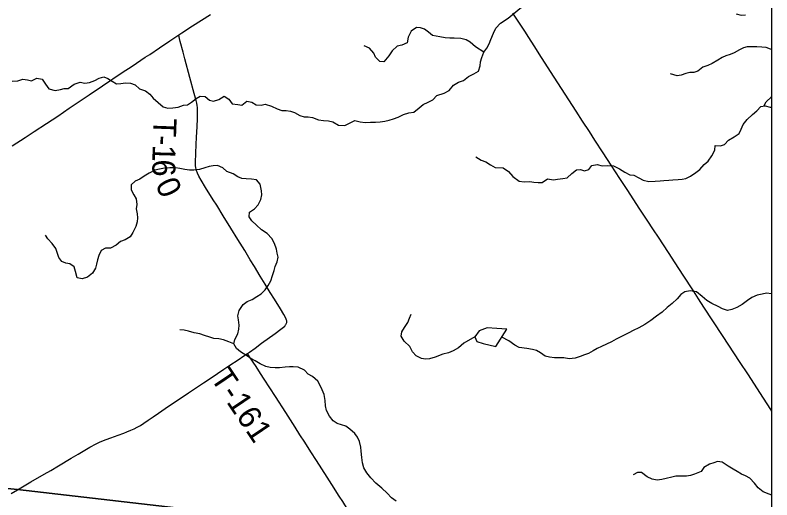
# Model space of a CAD drawing. Extents: x 0 to 1101, y 0 to 440.
# Drawn here: x 849.057 to 850.926, y 376.067 to 377.265 of the extents above; entities that cross this region are included whole.
import ezdxf

# ---------------------------------------------------------------- set-up
doc = ezdxf.new("R2010")
doc.units = 0
for name, color, linetype in [('GM_X_County_Road', 7, 'Continuous'), ('GM_X_Minor_Lake', 7, 'Continuous'), ('GM_X_Minor_River', 7, 'Continuous'), ('GM_X_State_Route', 7, 'Continuous'), ('GM_X_Township', 7, 'Continuous'), ('GM_X_Township_Road', 7, 'Continuous'), ('GM_X_Township_Road_Text', 7, 'Continuous'), ('SH_Cut_Line', 7, 'Continuous')]:
    doc.layers.add(name, color=color, linetype=linetype)

msp = doc.modelspace()

# ---------------------------------------------------------------- linework, layer by layer
at = {"layer": 'GM_X_County_Road'}
msp.add_lwpolyline([(850.9258, 375.8797), (850.9258, 381.1617), (850.8488, 381.1661), (850.84, 381.1666), (850.8316, 381.167), (850.794, 381.1689), (850.7928, 381.169), (849.9699, 381.2155), (849.9584, 381.2161), (849.5879, 381.237), (848.2076, 381.3203), (847.9626, 381.3347), (847.896, 381.3391), (847.8653, 380.9722), (847.7828, 379.9871), (847.6897, 378.8763), (847.6089, 377.9284), (847.5335, 377.0456), (847.5303, 377.0082), (847.4662, 376.2566), (847.7946, 376.221), (849.0627, 376.0925), (849.9034, 375.9956), (850.1463, 375.9688)], close=True, dxfattribs=at)
msp.add_lwpolyline([(849.0493, 376.9415), (849.0814, 376.9626), (849.1038, 376.9771), (849.1346, 376.9974), (849.162, 377.0156), (849.1903, 377.0351), (849.2393, 377.0679), (849.2729, 377.0904), (849.3215, 377.1227), (849.346, 377.1389), (849.3783, 377.1607), (849.3892, 377.1679), (849.4134, 377.1842), (849.4386, 377.2013), (849.4607, 377.2159), (849.4681, 377.2208), (849.4951, 377.2385), (849.5392, 377.2665)], dxfattribs=at)
at = {"layer": 'GM_X_Minor_Lake'}
for points in [[(850.2715, 376.4891), (850.2465, 376.4904), (850.2227, 376.492), (850.2032, 376.4849), (850.1918, 376.4695), (850.1973, 376.4587), (850.2127, 376.4531), (850.2444, 376.4463)], [(850.2444, 376.4463), (850.2715, 376.4891)]]:
    msp.add_lwpolyline(points, dxfattribs=at)
at = {"layer": 'GM_X_Minor_River'}
for points in [[(850.2745, 377.2575), (850.3311, 377.3052)], [(850.8378, 377.2684), (850.8496, 377.2648), (850.861, 377.2654)], [(849.2757, 377.1123), (849.2858, 377.1086), (849.2963, 377.1015), (849.3071, 377.0952), (849.3182, 377.0957), (849.3296, 377.0977), (849.3417, 377.0971), (849.353, 377.0923), (849.3641, 377.0825), (849.3784, 377.078), (849.3896, 377.0694), (849.3977, 377.0593), (849.4096, 377.0492), (849.4227, 377.0382), (849.434, 377.0349), (849.4461, 377.0354), (849.4598, 377.0378), (849.4728, 377.0424), (849.4823, 377.043), (849.4927, 377.0496), (849.5035, 377.0585), (849.5139, 377.0643), (849.5264, 377.0641), (849.5364, 377.0551), (849.5466, 377.0522), (849.5599, 377.0565), (849.573, 377.0645), (849.5842, 377.0571), (849.5927, 377.0455), (849.6071, 377.044), (849.6169, 377.0423), (849.6288, 377.0519), (849.6417, 377.0497), (849.6522, 377.043), (849.6647, 377.0423), (849.6746, 377.0448), (849.6896, 377.0403), (849.7043, 377.0331), (849.7152, 377.0294), (849.7258, 377.0292), (849.7371, 377.0278), (849.7469, 377.0242), (849.76, 377.017), (849.7705, 377.0134), (849.7804, 377.0135), (849.7914, 377.0117), (849.8064, 377.0061), (849.8185, 377.0047), (849.831, 377.004), (849.8412, 377.0011), (849.8554, 376.9928), (849.8713, 376.9921), (849.884, 376.9987), (849.8958, 377.0041), (849.9087, 377.0008), (849.9211, 376.9997), (849.9344, 377.0006), (849.9466, 377.0007), (849.9583, 377.0012), (849.9701, 377.0025), (849.9808, 377.0053), (849.9911, 377.0085), (850.003, 377.0131), (850.016, 377.0193), (850.029, 377.0232), (850.0415, 377.0252), (850.0546, 377.036), (850.0643, 377.0438), (850.0766, 377.0499), (850.0888, 377.0558), (850.0985, 377.0662), (850.1161, 377.0723), (850.1288, 377.0785), (850.1397, 377.0915), (850.152, 377.0993), (850.1642, 377.1032), (850.1765, 377.1132), (850.19, 377.1194), (850.2011, 377.126), (850.2056, 377.1392), (850.2065, 377.1494), (850.2091, 377.1604), (850.2143, 377.1736), (850.2221, 377.1833), (850.2276, 377.1942), (850.2317, 377.2048), (850.2384, 377.2199), (850.2444, 377.2327), (850.2553, 377.2454), (850.2745, 377.2575)], [(850.2143, 377.1736), (850.1941, 377.1866), (850.1807, 377.1979), (850.1706, 377.2039), (850.1574, 377.2072), (850.1407, 377.208), (850.1305, 377.2078), (850.1188, 377.2084), (850.1056, 377.2114), (850.0874, 377.2145), (850.0774, 377.2227), (850.0677, 377.2301), (850.0579, 377.2334), (850.0477, 377.234), (850.035, 377.2255), (850.0274, 377.2101), (850.0249, 377.1968), (850.0122, 377.191), (850.0004, 377.1882), (849.988, 377.1763), (849.9798, 377.1639), (849.9673, 377.1498), (849.9571, 377.15), (849.9471, 377.1612), (849.9428, 377.1709), (849.9317, 377.1829), (849.9185, 377.1889)], [(850.9258, 377.18), (850.9226, 377.1811), (850.9113, 377.1847), (850.9011, 377.1861), (850.8886, 377.1867), (850.8784, 377.1862), (850.8651, 377.1869), (850.8556, 377.1844), (850.8456, 377.1793), (850.8329, 377.172), (850.823, 377.1672), (850.8123, 377.1644), (850.8027, 377.1604), (850.792, 377.1534), (850.7785, 377.1454), (850.7674, 377.1406), (850.7552, 377.136), (850.7428, 377.1263), (850.7333, 377.1235), (850.7234, 377.123), (850.7131, 377.1209), (850.7021, 377.1169), (850.6918, 377.1149), (850.6756, 377.1194)], [(849.0495, 377.1017), (849.0631, 377.1029), (849.0754, 377.1068), (849.0875, 377.105), (849.0972, 377.1022), (849.1107, 377.1091), (849.1231, 377.1065), (849.132, 377.0942), (849.14, 377.0826), (849.1559, 377.0784), (849.1684, 377.0808), (849.178, 377.0832), (849.1878, 377.0834), (849.2025, 377.0941), (849.2177, 377.0991), (849.2291, 377.0969), (849.2405, 377.0986), (849.2535, 377.1032), (849.2642, 377.1091), (849.2757, 377.1123)], [(850.9063, 377.0401), (850.9114, 377.0504), (850.9245, 377.0631), (850.9258, 377.0652)], [(850.1945, 376.9149), (850.208, 376.9067), (850.2193, 376.9026), (850.2305, 376.8948), (850.2421, 376.8884), (850.2618, 376.8872), (850.2752, 376.8782), (850.2859, 376.8658), (850.302, 376.8544), (850.3137, 376.853), (850.3277, 376.8534), (850.3379, 376.8521), (850.3489, 376.8511), (850.3584, 376.8516), (850.3715, 376.8601), (850.3866, 376.8582), (850.3965, 376.8599), (850.4094, 376.8608), (850.4201, 376.8628), (850.4321, 376.8732), (850.4433, 376.8825), (850.4531, 376.883), (850.4633, 376.8798), (850.474, 376.8833), (850.4814, 376.8931), (850.4947, 376.8958), (850.5068, 376.8925), (850.5208, 376.893), (850.5348, 376.8923), (850.5495, 376.8851), (850.5625, 376.8765), (850.5753, 376.8705), (850.5851, 376.8695), (850.5971, 376.8628), (850.608, 376.8572), (850.6215, 376.8535), (850.6375, 376.8547), (850.6496, 376.8552), (850.6591, 376.8561), (850.6713, 376.8574), (850.6815, 376.8579), (850.6944, 376.8584), (850.7039, 376.8597), (850.7135, 376.8614), (850.7249, 376.8669), (850.7377, 376.8757), (850.7477, 376.8831), (850.7582, 376.8955), (850.7686, 376.9044), (850.7772, 376.9171), (850.7851, 376.931), (850.7858, 376.9424), (850.7986, 376.9421), (850.8089, 376.9453), (850.8183, 376.9558), (850.8325, 376.9639), (850.8452, 376.9723), (850.8496, 376.9829), (850.8551, 376.9942), (850.8649, 377.0073), (850.8777, 377.0192), (850.8885, 377.0285), (850.8982, 377.0389), (850.9096, 377.0406), (850.9217, 377.0377), (850.9258, 377.0376)], [(849.5953, 376.8731), (849.5799, 376.8783), (849.5698, 376.8873), (849.5563, 376.8933), (849.5457, 376.8928), (849.5358, 376.8907), (849.5251, 376.8872), (849.5121, 376.8837), (849.4984, 376.8817), (849.4871, 376.8819), (849.4757, 376.8837), (849.4636, 376.8859), (849.4527, 376.8873), (849.439, 376.8879), (849.4257, 376.8863), (849.4136, 376.8843), (849.4021, 376.8819), (849.3879, 376.8746), (849.3753, 376.8669), (849.3649, 376.8595), (849.3534, 376.8545), (849.3437, 376.8456), (849.3434, 376.833), (849.35, 376.8211), (849.3558, 376.8107), (849.357, 376.7969), (849.3556, 376.7863), (849.3584, 376.7737), (849.3589, 376.7638), (849.358, 376.7543), (849.3547, 376.7426), (849.3475, 376.7275), (849.3408, 376.717), (849.3289, 376.7093), (849.3171, 376.7057), (849.3063, 376.6965), (849.2921, 376.6892), (849.2799, 376.6887), (849.2696, 376.6832), (849.2636, 376.6712), (849.2599, 376.6598), (849.2578, 376.6496), (849.255, 376.6398), (849.2475, 376.627), (849.2351, 376.617), (849.2225, 376.6131), (849.2097, 376.6157), (849.2058, 376.631), (849.2027, 376.6432), (849.1915, 376.65), (849.1817, 376.6521), (849.1719, 376.6561), (849.1649, 376.6661), (849.1603, 376.6784), (849.1574, 376.688), (849.1486, 376.7004), (849.1375, 376.7117), (849.1316, 376.7213)], [(849.9978, 376.0637), (849.9866, 376.0723), (849.9755, 376.0832), (849.9621, 376.0957), (849.948, 376.1081), (849.9354, 376.1217), (849.9258, 376.1341), (849.9181, 376.1465), (849.9146, 376.1587), (849.9134, 376.1717), (849.9118, 376.1873), (849.9105, 376.1976), (849.9074, 376.2114), (849.9024, 376.2218), (849.8954, 376.2314), (849.8838, 376.2419), (849.8734, 376.2494), (849.8632, 376.2523), (849.8523, 376.2556), (849.8426, 376.2623), (849.833, 376.2739), (849.8257, 376.2881), (849.8229, 376.2996), (849.8225, 376.3125), (849.8198, 376.3271), (849.8147, 376.3386), (849.8104, 376.3497), (849.8046, 376.3601), (849.7908, 376.3715), (849.7803, 376.3778), (849.7714, 376.3879), (849.7561, 376.395), (849.7436, 376.3961), (849.7341, 376.3955), (849.7238, 376.3946), (849.7101, 376.393), (849.6988, 376.3933), (849.6867, 376.3943), (849.6757, 376.3965), (849.6622, 376.4028), (849.6495, 376.4103), (849.639, 376.4167), (849.6267, 376.4246), (849.6132, 376.4325), (849.6035, 376.441), (849.5966, 376.453), (849.5995, 376.4636), (849.607, 376.4775), (849.6091, 376.4885), (849.6101, 376.4987), (849.6081, 376.5117), (849.6065, 376.522), (849.6098, 376.5353), (849.62, 376.5499), (849.63, 376.5569), (849.6419, 376.5623), (849.6538, 376.5693), (849.6642, 376.5763), (849.6739, 376.5863), (849.6813, 376.5968), (849.688, 376.6085), (849.6928, 376.6217), (849.6962, 376.6342), (849.699, 376.644), (849.7038, 376.6553), (849.7064, 376.6667), (849.7043, 376.677), (849.7023, 376.6869), (849.6972, 376.7003), (849.6907, 376.7127), (849.6792, 376.7255), (849.6654, 376.7345), (849.6531, 376.7455), (849.6416, 376.7564), (849.6346, 376.7668), (849.636, 376.7778), (849.6483, 376.7859), (849.6573, 376.7963), (849.6636, 376.8091), (849.6658, 376.8205), (849.6653, 376.8308), (849.6622, 376.8468), (849.6526, 376.8581), (849.6409, 376.8599), (849.6276, 376.8602), (849.6163, 376.8612), (849.6065, 376.8656), (849.5953, 376.8731)], [(850.9258, 376.5764), (850.9247, 376.5765), (850.9126, 376.5775), (850.9019, 376.5755), (850.8898, 376.5731), (850.8764, 376.5669), (850.866, 376.5595), (850.8525, 376.5495), (850.8394, 376.5422), (850.8272, 376.5371), (850.8165, 376.5347), (850.8041, 376.5388), (850.7932, 376.5451), (850.7771, 376.5523), (850.7651, 376.5598), (850.754, 376.5695), (850.7398, 376.5808), (850.7236, 376.5839), (850.711, 376.5811), (850.701, 376.5748), (850.6921, 376.564), (850.6793, 376.5521), (850.6673, 376.5425), (850.6546, 376.5309), (850.6411, 376.5206), (850.6268, 376.5102), (850.6122, 376.5003), (850.5972, 376.4922)], [(850.1918, 376.4695), (850.1646, 376.4541), (850.1522, 376.4426), (850.1384, 376.4349), (850.1273, 376.4306), (850.1128, 376.4267), (850.0944, 376.4195), (850.0803, 376.4157), (850.0704, 376.4151), (850.0602, 376.4165), (850.0475, 376.4228), (850.0378, 376.4326), (850.0317, 376.4464), (850.0179, 376.4589), (850.0106, 376.4712), (850.0116, 376.4822), (850.0187, 376.4927), (850.0266, 376.5051), (850.031, 376.5164), (850.0346, 376.5262)], [(849.5966, 376.453), (849.5842, 376.4578), (849.571, 376.4627), (849.5597, 376.4648), (849.5476, 376.4655), (849.5378, 376.4691), (849.5246, 376.4732), (849.5126, 376.4777), (849.4986, 376.4795), (849.485, 376.4836), (849.4745, 376.4861), (849.4639, 376.4875)], [(850.5972, 376.4922), (850.5834, 376.4853), (850.5723, 376.4795), (850.5573, 376.4722), (850.5416, 376.4638), (850.5301, 376.4576), (850.5048, 376.4459), (850.4945, 376.4408), (850.4845, 376.4353), (850.473, 376.4291), (850.4634, 376.4255), (850.4527, 376.4212), (850.4397, 376.4173), (850.4249, 376.4157), (850.4117, 376.4179), (850.3886, 376.4184), (850.3765, 376.4198), (850.3655, 376.422), (850.3544, 376.4302), (850.3446, 376.4361), (850.3344, 376.4386), (850.3205, 376.4412), (850.302, 376.4439), (850.2907, 376.4491), (850.2765, 376.4604), (850.2588, 376.4691)], [(850.9258, 376.0787), (850.919, 376.0809), (850.9047, 376.0869), (850.8917, 376.0971), (850.8829, 376.1087), (850.8717, 376.1204), (850.8605, 376.1267), (850.8504, 376.1303), (850.8403, 376.137), (850.8305, 376.1426), (850.8178, 376.1504), (850.8033, 376.1603), (850.7919, 376.162), (850.7824, 376.1584), (850.7717, 376.1552), (850.7579, 376.1468), (850.7512, 376.137), (850.7351, 376.1302), (850.7248, 376.1273), (850.7146, 376.126), (850.7024, 376.1259), (850.6888, 376.1258), (850.6785, 376.1234), (850.6651, 376.1199), (850.6537, 376.1171), (850.6423, 376.1158), (850.6302, 376.1183), (850.6178, 376.1243), (850.6041, 376.1349), (850.5938, 376.1347), (850.5835, 376.1292)]]:
    msp.add_lwpolyline(points, dxfattribs=at)
at = {"layer": 'GM_X_State_Route'}
msp.add_lwpolyline([(850.9258, 376.2866), (850.9234, 376.2903), (850.9053, 376.3182), (850.8809, 376.3555), (850.8677, 376.3758), (850.8458, 376.409), (850.8053, 376.4709), (850.78, 376.5093), (850.758, 376.5431), (850.7448, 376.5634), (850.732, 376.5832), (850.7067, 376.6224), (850.6866, 376.653), (850.6702, 376.6779), (850.6454, 376.7158), (850.6332, 376.7345), (850.6175, 376.7584), (850.5997, 376.7854), (850.568, 376.8337), (850.5501, 376.8614), (850.5288, 376.8942), (850.5091, 376.9244), (850.4886, 376.9562), (850.475, 376.9771), (850.4582, 377.0032), (850.4423, 377.0276), (850.3884, 377.1112), (850.357, 377.1604), (850.3389, 377.1887), (850.3255, 377.2096), (850.3153, 377.2252), (850.296, 377.2549), (850.2861, 377.2699)], dxfattribs=at)
at = {"layer": 'GM_X_Township'}
msp.add_lwpolyline([(845.2, 372.8166), (845.355, 374.0482), (845.4081, 374.4677), (845.4198, 374.5609), (845.56, 375.6723), (845.6323, 376.2442), (845.649, 376.3795), (845.6523, 376.4464), (845.8289, 376.4273), (846.6778, 376.3437), (847.4662, 376.2566), (847.7946, 376.221), (849.0627, 376.0925), (849.9034, 375.9956), (850.1463, 375.9688), (850.1084, 375.659), (850.0881, 375.4017), (850.0422, 374.8961), (850.0054, 374.4861), (849.9545, 374.031), (849.8439, 372.9428)], dxfattribs=at)
at = {"layer": 'GM_X_Township_Road'}
for points in [[(849.6304, 376.4289), (849.6353, 376.4324), (849.6492, 376.4423), (849.6655, 376.454), (849.6986, 376.4782), (849.7132, 376.4888), (849.7196, 376.4936), (849.7227, 376.4963), (849.7239, 376.4976), (849.7249, 376.4993), (849.7257, 376.5006), (849.7265, 376.5024), (849.7271, 376.504), (849.7274, 376.5057), (849.7276, 376.5076), (849.7274, 376.5092), (849.727, 376.5112), (849.7265, 376.5132), (849.7246, 376.5177), (849.7206, 376.5247), (849.7118, 376.539), (849.697, 376.5627), (849.6866, 376.5796), (849.6744, 376.5998), (849.6623, 376.62), (849.6479, 376.6439), (849.6376, 376.6602), (849.6237, 376.683), (849.6067, 376.7105), (849.5894, 376.7385), (849.5706, 376.7692), (849.5545, 376.795), (849.5459, 376.8087), (849.5267, 376.8392), (849.5162, 376.8568), (849.5105, 376.8672), (849.507, 376.8746), (849.5047, 376.8811), (849.5031, 376.8872), (849.5023, 376.8935), (849.5021, 376.9016), (849.5028, 376.9228), (849.5041, 376.9457), (849.5049, 376.9625), (849.5062, 376.9898), (849.5072, 377.009), (849.5075, 377.022), (849.5075, 377.032), (849.5072, 377.037), (849.5066, 377.0412), (849.5054, 377.0476), (849.5037, 377.0541), (849.4993, 377.071), (849.4884, 377.1109), (849.4759, 377.157), (849.4714, 377.1732), (849.4643, 377.1996), (849.4625, 377.2075), (849.4607, 377.2159)], [(849.0629, 376.0919), (849.0952, 376.1113), (849.1287, 376.1307), (849.145, 376.14), (849.1636, 376.1511), (849.1949, 376.1697), (849.2123, 376.1802), (849.2416, 376.1974), (849.2567, 376.2056), (849.2666, 376.2102), (849.2812, 376.2162), (849.2933, 376.2204), (849.311, 376.2266), (849.3253, 376.2321), (849.333, 376.2352), (849.3428, 376.2392), (849.3505, 376.2427), (849.3581, 376.2466), (849.366, 376.2512), (849.3745, 376.2564), (849.3852, 376.2638), (849.3977, 376.2724), (849.4106, 376.2816), (849.4355, 376.2982), (849.4522, 376.3095), (849.4849, 376.3313), (849.5051, 376.3447), (849.522, 376.3562), (849.5406, 376.3685), (849.572, 376.3897), (849.5868, 376.3995), (849.6074, 376.4134), (849.6218, 376.4229), (849.6304, 376.4289)], [(849.9036, 375.9951), (849.9011, 376.0024), (849.8985, 376.0088), (849.8945, 376.0166), (849.8871, 376.0296), (849.878, 376.0439), (849.8658, 376.0633), (849.8574, 376.0762), (849.8391, 376.1049), (849.8278, 376.123), (849.8007, 376.1647), (849.7874, 376.1857), (849.7719, 376.2097), (849.7601, 376.228), (849.7481, 376.2469), (849.7254, 376.2826), (849.6997, 376.3224), (849.6718, 376.3654), (849.6626, 376.3797), (849.6518, 376.3963), (849.6358, 376.4208), (849.6304, 376.4289)], [(849.0471, 376.083), (849.0629, 376.0919)]]:
    msp.add_lwpolyline(points, dxfattribs=at)
at = {"layer": 'SH_Cut_Line'}
for points in [[(843.7743, 376.6401), (844.4941, 376.5699), (845.4182, 376.4736), (845.5612, 376.461), (845.6523, 376.4464), (845.8289, 376.4273), (846.6778, 376.3437), (847.4662, 376.2566), (847.7946, 376.221), (849.0627, 376.0925), (849.9034, 375.9956), (850.1463, 375.9688), (850.9258, 375.8797), (850.9258, 381.9059), (837.3258, 381.9059)], [(837.3258, 368.3059), (850.9258, 368.3059), (850.9258, 375.8797), (850.1463, 375.9688), (849.9034, 375.9956), (849.0627, 376.0925), (847.7946, 376.221), (847.4662, 376.2566), (846.6778, 376.3437), (845.8289, 376.4273), (845.6523, 376.4464), (845.5612, 376.461), (845.4182, 376.4736), (844.4941, 376.5699), (843.7743, 376.6401)]]:
    msp.add_lwpolyline(points, dxfattribs=at)

# ---------------------------------------------------------------- texts
at = {"layer": 'GM_X_Township_Road_Text'}
for s, height, rotation, p in [('T', 0.0568, 267.8695, (849.3991, 377.0113)), ('-', 0.0568, 267.9627, (849.3975, 376.9688)), ('1', 0.0568, 268.3058, (849.3967, 376.9451)), ('6', 0.0568, 270.2935, (849.3956, 376.908)), ('0', 0.0568, 295.2977, (849.4017, 376.8468)), ('T-161', 0.05682, 303.845, (849.5374, 376.3686))]:
    msp.add_text(s, height=height, rotation=rotation, dxfattribs=at).set_placement(p)

doc.saveas('drawing.dxf')
